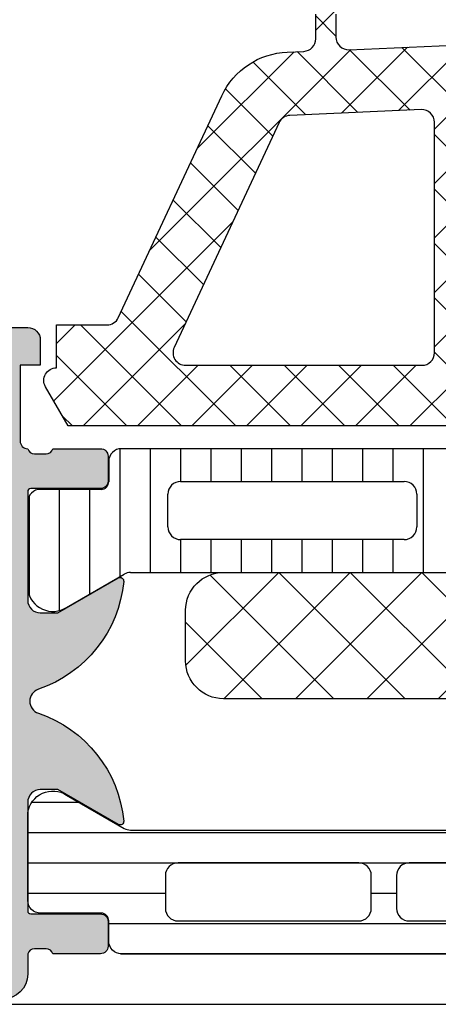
# Model space of a CAD drawing. Header units: millimetres. Extents: x 373037 to 682063, y 76092 to 274210.
# Tile 448 of 552: x 681549 to 681566, y 265046 to 265085. Entities that reach past the tile are written whole.
import ezdxf

# ---------------------------------------------------------------- set-up
doc = ezdxf.new("R2010")
doc.units = ezdxf.units.MM
doc.header["$LTSCALE"] = 100
doc.layers.add('PUDORYS', color=253, linetype='CONTINUOUS')

msp = doc.modelspace()

# ---------------------------------------------------------------- hatches: boundary and pattern name
at = {"layer": 'PUDORYS', "true_color": 0x939598}
h = msp.add_hatch(dxfattribs=at)
h.set_pattern_fill('ANSI37', color=252, scale=0.48, angle=180, style=0)
h.set_pattern_definition([(225, (681579.456319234, 265072.6543378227), (1.077630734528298, -1.077630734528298), []), (315, (681579.456319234, 265072.6543378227), (1.077630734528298, 1.077630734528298), [])])
edge = h.paths.add_edge_path(flags=16)
edge.add_line((681582.857596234, 265071.9900438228), (681582.757852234, 265070.5971898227))
edge.add_arc((681583.3563191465, 265070.5543323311), 0.5999995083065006, 175.9039194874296, 270.0000083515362)
edge.add_arc((681583.3563193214, 265070.5543323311), 0.5999995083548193, 269.9999916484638, 364.0960805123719)
edge.add_line((681583.954786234, 265070.5971898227), (681583.855042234, 265071.9900438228))
edge.add_arc((681583.356319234, 265071.9543293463), 0.5000001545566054, 4.096064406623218, 175.903935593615)
edge = h.paths.add_edge_path(flags=16)
edge.add_arc((681584.9563158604, 265075.1543374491), 0.4999996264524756, 179.9999571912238, 270.0000428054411)
edge.add_line((681584.956316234, 265074.6543378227), (681588.5500012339, 265074.6543378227))
edge.add_arc((681588.5500012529, 265075.1543381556), 0.5000003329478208, 269.9999978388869, 383.2180266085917)
edge.add_line((681589.009507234, 265075.3514538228), (681586.293629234, 265081.6825558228))
edge.add_arc((681585.8341238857, 265081.4854399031), 0.4999998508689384, 23.21808179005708, 92.50011063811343)
edge.add_line((681585.812313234, 265081.9849638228), (681584.934506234, 265081.9466378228))
edge.add_arc((681584.9563157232, 265081.4471142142), 0.4999994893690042, 92.49997911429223, 180.0000448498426)
edge.add_line((681584.456316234, 265081.4471138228), (681584.456316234, 265075.1543378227))
edge = h.paths.add_edge_path(flags=16)
edge.add_line((681559.402397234, 265080.5624998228), (681555.253727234, 265071.6656468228))
edge.add_arc((681555.706880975, 265071.4543376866), 0.4999998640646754, 154.9999920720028, 270.0000296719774)
edge.add_line((681555.706881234, 265070.9543378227), (681565.0563162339, 265070.9543378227))
edge.add_arc((681565.0563166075, 265071.4543374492), 0.4999996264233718, 269.9999571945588, 360.0000428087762)
edge.add_line((681565.5563162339, 265071.4543378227), (681565.5563162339, 265080.5782608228))
edge.add_arc((681565.056316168, 265080.5782606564), 0.5000000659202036, 1.906316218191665e-05, 92.50002724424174)
edge.add_line((681565.034506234, 265081.0777848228), (681559.8337422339, 265080.8507148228))
edge.add_arc((681559.8555519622, 265080.3511894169), 0.5000012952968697, 92.49999747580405, 154.9999080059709)
edge = h.paths.add_edge_path(flags=16)
edge.add_arc((681568.2563158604, 265071.4543374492), 0.4999996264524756, 179.9999571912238, 270.0000428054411)
edge.add_line((681568.256316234, 265070.9543378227), (681575.4563162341, 265070.9543378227))
edge.add_arc((681575.4563166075, 265071.4543374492), 0.4999996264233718, 269.9999571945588, 360.0000428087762)
edge.add_line((681575.956316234, 265071.4543378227), (681575.956316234, 265072.6543378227))
edge.add_arc((681577.9563147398, 265072.6543393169), 1.999998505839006, 89.99995719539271, 180.0000428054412, ccw=False)
edge.add_line((681577.956316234, 265074.6543378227), (681581.7563162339, 265074.6543378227))
edge.add_arc((681581.7563166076, 265075.1543374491), 0.4999996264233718, 269.9999571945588, 360.0000428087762)
edge.add_line((681582.256316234, 265075.1543378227), (681582.256316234, 265081.3073988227))
edge.add_arc((681581.756316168, 265081.3073986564), 0.5000000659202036, 1.906316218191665e-05, 92.50002724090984)
edge.add_line((681581.7345062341, 265081.8069228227), (681576.2345062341, 265081.5667878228))
edge.add_arc((681576.2563157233, 265081.0672642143), 0.4999994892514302, 92.49997911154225, 180.0000448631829)
edge.add_line((681575.756316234, 265081.0672638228), (681575.756316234, 265075.7543378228))
edge.add_arc((681574.656316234, 265075.7543378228), 1.100000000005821, 180.0000000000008, 360, ccw=False)
edge.add_line((681573.5563162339, 265075.7543378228), (681573.5563162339, 265080.9275488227))
edge.add_arc((681573.056316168, 265080.9275486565), 0.5000000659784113, 1.904982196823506e-05, 92.50002723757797)
edge.add_line((681573.034506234, 265081.4270728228), (681568.2345062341, 265081.2174998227))
edge.add_arc((681568.2563157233, 265080.7179762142), 0.4999994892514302, 92.49997911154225, 180.0000448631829)
edge.add_line((681567.756316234, 265080.7179758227), (681567.756316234, 265071.4543378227))
edge = h.paths.add_edge_path()
edge.add_line((681553.043263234, 265072.8407948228), (681557.141112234, 265081.6286608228))
edge.add_ellipse((681559.8600376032, 265080.3608033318), major_axis=(-3.00000296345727, 0), ratio=1, start_angle=272.5000588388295, end_angle=334.9999693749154, ccw=False)
edge.add_line((681559.729176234, 265083.3579508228), (681560.378126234, 265083.3862848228))
edge.add_ellipse((681560.3563167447, 265083.8858084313), major_axis=(-0.4999994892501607, 0), ratio=1, start_angle=92.49997910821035, end_angle=180.0000448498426)
edge.add_line((681560.856316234, 265083.8858088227), (681560.856316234, 265084.8543378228))
edge.add_ellipse((681560.9563161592, 265084.8543378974), major_axis=(-0.09999992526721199, 0), ratio=1, start_angle=-90.00004282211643, end_angle=4.275541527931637e-05, ccw=False)
edge.add_line((681560.956316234, 265084.9543378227), (681561.5563162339, 265084.9543378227))
edge.add_ellipse((681561.5563163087, 265084.8543378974), major_axis=(-0.09999992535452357, 0), ratio=1, start_angle=179.9999572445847, end_angle=270.0000428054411, ccw=False)
edge.add_line((681561.656316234, 265084.8543378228), (681561.656316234, 265083.9512998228))
edge.add_ellipse((681562.1563162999, 265083.9512999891), major_axis=(-0.5000000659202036, 0), ratio=1, start_angle=1.90631622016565e-05, end_angle=92.50002724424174)
edge.add_line((681562.178126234, 265083.4517758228), (681571.0784202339, 265083.8456138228))
edge.add_ellipse((681571.0563161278, 265084.3451250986), major_axis=(-0.5000001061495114, 0), ratio=1, start_angle=92.53376922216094, end_angle=180.0000829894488)
edge.add_line((681571.5563162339, 265084.3451258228), (681571.5563162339, 265084.9543378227))
edge.add_ellipse((681571.6563161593, 265084.9543378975), major_axis=(-0.09999992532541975, 0), ratio=1, start_angle=-90.00004277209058, end_angle=4.28221164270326e-05, ccw=False)
edge.add_line((681571.656316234, 265085.0543378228), (681572.256316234, 265085.0543378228))
edge.add_ellipse((681572.2563163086, 265084.9543378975), major_axis=(-0.09999992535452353, 0), ratio=1, start_angle=179.9999571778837, end_angle=270.0000427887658, ccw=False)
edge.add_line((681572.356316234, 265084.9543378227), (681572.356316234, 265084.4247758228))
edge.add_ellipse((681572.8563167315, 265084.4247755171), major_axis=(-0.5000004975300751, 0), ratio=1, start_angle=-3.50313650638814e-05, end_angle=92.53369799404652)
edge.add_line((681572.878420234, 265083.9252638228), (681584.418645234, 265084.4359198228))
edge.add_ellipse((681584.3968357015, 265084.9354444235), major_axis=(-0.5000004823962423, 0), ratio=1, start_angle=92.49997908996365, end_angle=183.2170573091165)
edge.add_line((681584.896048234, 265084.9635038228), (681584.6074852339, 265090.0972468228))
edge.add_ellipse((681584.197067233, 265089.9816913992), major_axis=(-0.4263754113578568, 0), ratio=1, start_angle=195.7248544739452, end_angle=339.2410276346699)
edge.add_line((681583.798372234, 265090.1328148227), (681583.799612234, 265089.9002118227))
edge.add_line((681583.799612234, 265089.9002118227), (681584.097750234, 265088.0176328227))
edge.add_line((681584.097750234, 265088.0176328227), (681583.697324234, 265085.1683478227))
edge.add_ellipse((681583.4002436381, 265085.2100984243), major_axis=(-0.2999999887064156, 0), ratio=1, start_angle=55.40225360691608, end_angle=172.0002559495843, ccw=False)
edge.add_ellipse((681584.9333570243, 265087.4326695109), major_axis=(-3.000047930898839, 0), ratio=1, start_angle=-18.008424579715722, end_angle=55.402358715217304, ccw=False)
edge.add_line((681582.080278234, 265088.3601548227), (681582.713854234, 265090.6150458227))
edge.add_ellipse((681583.4890667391, 265090.4541162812), major_axis=(-0.7917403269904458, 0), ratio=1, start_angle=276.7983462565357, end_angle=348.27231021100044, ccw=False)
edge.add_line((681583.395344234, 265091.2402898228), (681584.453554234, 265091.2415108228))
edge.add_ellipse((681584.3244299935, 265090.0624245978), major_axis=(-1.186135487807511, 0), ratio=1, start_angle=198.6555764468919, end_angle=263.7503218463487, ccw=False)
edge.add_line((681585.448244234, 265090.4418438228), (681586.542577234, 265087.2005038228))
edge.add_line((681586.542577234, 265087.2005038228), (681589.4323552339, 265079.1507088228))
edge.add_line((681589.4323552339, 265079.1507088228), (681593.765164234, 265069.2528318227))
edge.add_ellipse((681593.3061552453, 265069.0545617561), major_axis=(-0.5000002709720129, 0), ratio=1, start_angle=90.0665763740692, end_angle=203.3620494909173, ccw=False)
edge.add_line((681593.306736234, 265068.5545618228), (681592.760035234, 265068.5539268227))
edge.add_ellipse((681592.7594549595, 265069.0539269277), major_axis=(-0.5000004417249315, 0), ratio=1, start_angle=23.9208245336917, end_angle=90.06649451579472, ccw=False)
edge.add_line((681592.3024012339, 265068.8511898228), (681590.9006452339, 265072.0551928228))
edge.add_ellipse((681589.9845041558, 265071.6543384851), major_axis=(-0.9999993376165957, 0), ratio=1, start_angle=203.631614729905, end_angle=270.0000528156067)
edge.add_line((681589.984503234, 265072.6543378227), (681584.756561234, 265072.6543378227))
edge.add_line((681584.756561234, 265072.6543378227), (681584.7565522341, 265070.8548588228))
edge.add_line((681584.7565522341, 265070.8548588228), (681585.2713532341, 265070.7169168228))
edge.add_ellipse((681585.1565879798, 265070.4397628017), major_axis=(-0.2999756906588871, 0), ratio=1, start_angle=157.4964332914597, end_angle=247.5062997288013, ccw=False)
edge.add_line((681585.433722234, 265070.3249498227), (681584.5845552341, 265069.0548228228))
edge.add_ellipse((681583.7186910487, 265069.5545435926), major_axis=(-0.9997207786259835, 0), ratio=1, start_angle=89.99238815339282, end_angle=150.0092393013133, ccw=False)
edge.add_line((681583.7185582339, 265068.5548228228), (681582.9941972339, 265068.5548538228))
edge.add_ellipse((681582.9944052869, 265069.5545916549), major_axis=(-0.9997378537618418, 0), ratio=1, start_angle=29.991324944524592, end_angle=89.98807632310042, ccw=False)
edge.add_line((681582.128531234, 265069.0548538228), (681581.279364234, 265070.3249498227))
edge.add_ellipse((681581.5565117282, 265070.4397617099), major_axis=(-0.2999875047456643, 0), ratio=1, start_angle=-67.50139618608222, end_angle=22.50240618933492, ccw=False)
edge.add_line((681581.441718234, 265070.7169168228), (681581.956534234, 265070.8548888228))
edge.add_line((681581.956534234, 265070.8548888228), (681581.9565422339, 265072.6543378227))
edge.add_line((681581.9565422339, 265072.6543378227), (681578.7563152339, 265072.6543378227))
edge.add_ellipse((681578.7563150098, 265072.3543380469), major_axis=(-0.2999997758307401, 0), ratio=1, start_angle=-90.00004281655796, end_angle=4.279988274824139e-05)
edge.add_line((681578.456315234, 265072.3543378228), (681578.456315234, 265069.0543418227))
edge.add_ellipse((681577.9563156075, 265069.0543414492), major_axis=(-0.4999996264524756, 0), ratio=1, start_angle=89.99995719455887, end_angle=180.0000428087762, ccw=False)
edge.add_line((681577.956315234, 265068.5543418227), (681551.058693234, 265068.5543418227))
edge.add_line((681551.058693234, 265068.5543418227), (681550.163575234, 265070.1047338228))
edge.add_ellipse((681550.5965877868, 265070.3547339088), major_axis=(-0.4999999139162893, 0), ratio=1, start_angle=-89.99993665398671, end_angle=30.000017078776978, ccw=False)
edge.add_line((681550.596587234, 265070.8547338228), (681550.596587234, 265072.5521048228))
edge.add_line((681550.596587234, 265072.5521048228), (681552.590109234, 265072.5521048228))
edge.add_ellipse((681552.5901095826, 265073.0521050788), major_axis=(-0.5000002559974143, 0), ratio=1, start_angle=89.99996004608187, end_angle=154.999871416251)
h = msp.add_hatch(dxfattribs=at)
h.set_pattern_fill('ANSI37', color=252, scale=0.48, angle=180, style=0)
h.set_pattern_definition([(225, (681579.456319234, 265072.6543376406), (1.077630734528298, -1.077630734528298), []), (315, (681579.456319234, 265072.6543376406), (1.077630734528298, 1.077630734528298), [])])
edge = h.paths.add_edge_path(flags=16)
edge.add_line((681582.857596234, 265071.9900436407), (681582.757852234, 265070.5971896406))
edge.add_arc((681583.3563191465, 265070.554332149), 0.5999995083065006, 175.9039194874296, 270.0000083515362)
edge.add_arc((681583.3563193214, 265070.554332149), 0.5999995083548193, 269.9999916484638, 364.0960805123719)
edge.add_line((681583.954786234, 265070.5971896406), (681583.855042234, 265071.9900436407))
edge.add_arc((681583.356319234, 265071.9543291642), 0.5000001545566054, 4.096064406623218, 175.903935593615)
edge = h.paths.add_edge_path(flags=16)
edge.add_arc((681584.9563158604, 265075.154337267), 0.4999996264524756, 179.9999571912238, 270.0000428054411)
edge.add_line((681584.956316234, 265074.6543376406), (681588.5500012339, 265074.6543376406))
edge.add_arc((681588.5500012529, 265075.1543379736), 0.5000003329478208, 269.9999978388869, 383.2180266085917)
edge.add_line((681589.009507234, 265075.3514536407), (681586.293629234, 265081.6825556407))
edge.add_arc((681585.8341238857, 265081.485439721), 0.4999998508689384, 23.21808179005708, 92.50011063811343)
edge.add_line((681585.812313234, 265081.9849636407), (681584.934506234, 265081.9466376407))
edge.add_arc((681584.9563157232, 265081.4471140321), 0.4999994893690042, 92.49997911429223, 180.0000448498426)
edge.add_line((681584.456316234, 265081.4471136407), (681584.456316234, 265075.1543376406))
edge = h.paths.add_edge_path(flags=16)
edge.add_line((681559.402397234, 265080.5624996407), (681555.253727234, 265071.6656466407))
edge.add_arc((681555.706880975, 265071.4543375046), 0.4999998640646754, 154.9999920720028, 270.0000296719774)
edge.add_line((681555.706881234, 265070.9543376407), (681565.0563162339, 265070.9543376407))
edge.add_arc((681565.0563166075, 265071.4543372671), 0.4999996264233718, 269.9999571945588, 360.0000428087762)
edge.add_line((681565.5563162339, 265071.4543376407), (681565.5563162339, 265080.5782606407))
edge.add_arc((681565.056316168, 265080.5782604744), 0.5000000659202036, 1.906316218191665e-05, 92.50002724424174)
edge.add_line((681565.034506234, 265081.0777846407), (681559.8337422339, 265080.8507146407))
edge.add_arc((681559.8555519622, 265080.3511892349), 0.5000012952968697, 92.49999747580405, 154.9999080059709)
edge = h.paths.add_edge_path(flags=16)
edge.add_arc((681568.2563158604, 265071.4543372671), 0.4999996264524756, 179.9999571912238, 270.0000428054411)
edge.add_line((681568.256316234, 265070.9543376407), (681575.4563162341, 265070.9543376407))
edge.add_arc((681575.4563166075, 265071.4543372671), 0.4999996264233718, 269.9999571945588, 360.0000428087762)
edge.add_line((681575.956316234, 265071.4543376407), (681575.956316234, 265072.6543376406))
edge.add_arc((681577.9563147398, 265072.6543391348), 1.999998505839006, 89.99995719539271, 180.0000428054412, ccw=False)
edge.add_line((681577.956316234, 265074.6543376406), (681581.7563162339, 265074.6543376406))
edge.add_arc((681581.7563166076, 265075.154337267), 0.4999996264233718, 269.9999571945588, 360.0000428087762)
edge.add_line((681582.256316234, 265075.1543376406), (681582.256316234, 265081.3073986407))
edge.add_arc((681581.756316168, 265081.3073984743), 0.5000000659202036, 1.906316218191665e-05, 92.50002724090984)
edge.add_line((681581.7345062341, 265081.8069226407), (681576.2345062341, 265081.5667876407))
edge.add_arc((681576.2563157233, 265081.0672640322), 0.4999994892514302, 92.49997911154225, 180.0000448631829)
edge.add_line((681575.756316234, 265081.0672636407), (681575.756316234, 265075.7543376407))
edge.add_arc((681574.656316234, 265075.7543376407), 1.100000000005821, 180.0000000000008, 360, ccw=False)
edge.add_line((681573.5563162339, 265075.7543376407), (681573.5563162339, 265080.9275486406))
edge.add_arc((681573.056316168, 265080.9275484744), 0.5000000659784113, 1.904982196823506e-05, 92.50002723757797)
edge.add_line((681573.034506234, 265081.4270726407), (681568.2345062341, 265081.2174996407))
edge.add_arc((681568.2563157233, 265080.7179760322), 0.4999994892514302, 92.49997911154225, 180.0000448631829)
edge.add_line((681567.756316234, 265080.7179756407), (681567.756316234, 265071.4543376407))
edge = h.paths.add_edge_path()
edge.add_line((681553.043263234, 265072.8407946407), (681557.141112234, 265081.6286606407))
edge.add_ellipse((681559.8600376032, 265080.3608031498), major_axis=(-3.00000296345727, 0), ratio=1, start_angle=272.5000588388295, end_angle=334.9999693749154, ccw=False)
edge.add_line((681559.729176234, 265083.3579506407), (681560.378126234, 265083.3862846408))
edge.add_ellipse((681560.3563167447, 265083.8858082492), major_axis=(-0.4999994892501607, 0), ratio=1, start_angle=92.49997910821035, end_angle=180.0000448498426)
edge.add_line((681560.856316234, 265083.8858086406), (681560.856316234, 265084.8543376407))
edge.add_ellipse((681560.9563161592, 265084.8543377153), major_axis=(-0.09999992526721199, 0), ratio=1, start_angle=-90.00004282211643, end_angle=4.275541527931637e-05, ccw=False)
edge.add_line((681560.956316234, 265084.9543376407), (681561.5563162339, 265084.9543376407))
edge.add_ellipse((681561.5563163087, 265084.8543377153), major_axis=(-0.09999992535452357, 0), ratio=1, start_angle=179.9999572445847, end_angle=270.0000428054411, ccw=False)
edge.add_line((681561.656316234, 265084.8543376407), (681561.656316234, 265083.9512996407))
edge.add_ellipse((681562.1563162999, 265083.9512998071), major_axis=(-0.5000000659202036, 0), ratio=1, start_angle=1.90631622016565e-05, end_angle=92.50002724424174)
edge.add_line((681562.178126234, 265083.4517756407), (681571.0784202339, 265083.8456136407))
edge.add_ellipse((681571.0563161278, 265084.3451249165), major_axis=(-0.5000001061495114, 0), ratio=1, start_angle=92.53376922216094, end_angle=180.0000829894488)
edge.add_line((681571.5563162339, 265084.3451256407), (681571.5563162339, 265084.9543376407))
edge.add_ellipse((681571.6563161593, 265084.9543377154), major_axis=(-0.09999992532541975, 0), ratio=1, start_angle=-90.00004277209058, end_angle=4.28221164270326e-05, ccw=False)
edge.add_line((681571.656316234, 265085.0543376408), (681572.256316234, 265085.0543376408))
edge.add_ellipse((681572.2563163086, 265084.9543377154), major_axis=(-0.09999992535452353, 0), ratio=1, start_angle=179.9999571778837, end_angle=270.0000427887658, ccw=False)
edge.add_line((681572.356316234, 265084.9543376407), (681572.356316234, 265084.4247756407))
edge.add_ellipse((681572.8563167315, 265084.424775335), major_axis=(-0.5000004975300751, 0), ratio=1, start_angle=-3.50313650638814e-05, end_angle=92.53369799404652)
edge.add_line((681572.878420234, 265083.9252636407), (681584.418645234, 265084.4359196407))
edge.add_ellipse((681584.3968357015, 265084.9354442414), major_axis=(-0.5000004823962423, 0), ratio=1, start_angle=92.49997908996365, end_angle=183.2170573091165)
edge.add_line((681584.896048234, 265084.9635036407), (681584.6074852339, 265090.0972466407))
edge.add_ellipse((681584.197067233, 265089.9816912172), major_axis=(-0.4263754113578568, 0), ratio=1, start_angle=195.7248544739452, end_angle=339.2410276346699)
edge.add_line((681583.798372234, 265090.1328146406), (681583.799612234, 265089.9002116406))
edge.add_line((681583.799612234, 265089.9002116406), (681584.097750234, 265088.0176326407))
edge.add_line((681584.097750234, 265088.0176326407), (681583.697324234, 265085.1683476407))
edge.add_ellipse((681583.4002436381, 265085.2100982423), major_axis=(-0.2999999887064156, 0), ratio=1, start_angle=55.40225360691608, end_angle=172.0002559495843, ccw=False)
edge.add_ellipse((681584.9333570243, 265087.4326693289), major_axis=(-3.000047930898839, 0), ratio=1, start_angle=-18.008424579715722, end_angle=55.402358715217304, ccw=False)
edge.add_line((681582.080278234, 265088.3601546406), (681582.713854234, 265090.6150456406))
edge.add_ellipse((681583.4890667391, 265090.4541160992), major_axis=(-0.7917403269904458, 0), ratio=1, start_angle=276.7983462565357, end_angle=348.27231021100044, ccw=False)
edge.add_line((681583.395344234, 265091.2402896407), (681584.453554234, 265091.2415106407))
edge.add_ellipse((681584.3244299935, 265090.0624244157), major_axis=(-1.186135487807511, 0), ratio=1, start_angle=198.6555764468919, end_angle=263.7503218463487, ccw=False)
edge.add_line((681585.448244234, 265090.4418436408), (681586.542577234, 265087.2005036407))
edge.add_line((681586.542577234, 265087.2005036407), (681589.4323552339, 265079.1507086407))
edge.add_line((681589.4323552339, 265079.1507086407), (681593.765164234, 265069.2528316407))
edge.add_ellipse((681593.3061552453, 265069.054561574), major_axis=(-0.5000002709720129, 0), ratio=1, start_angle=90.0665763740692, end_angle=203.3620494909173, ccw=False)
edge.add_line((681593.306736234, 265068.5545616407), (681592.760035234, 265068.5539266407))
edge.add_ellipse((681592.7594549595, 265069.0539267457), major_axis=(-0.5000004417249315, 0), ratio=1, start_angle=23.9208245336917, end_angle=90.06649451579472, ccw=False)
edge.add_line((681592.3024012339, 265068.8511896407), (681590.9006452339, 265072.0551926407))
edge.add_ellipse((681589.9845041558, 265071.654338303), major_axis=(-0.9999993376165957, 0), ratio=1, start_angle=203.631614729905, end_angle=270.0000528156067)
edge.add_line((681589.984503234, 265072.6543376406), (681584.756561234, 265072.6543376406))
edge.add_line((681584.756561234, 265072.6543376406), (681584.7565522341, 265070.8548586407))
edge.add_line((681584.7565522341, 265070.8548586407), (681585.2713532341, 265070.7169166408))
edge.add_ellipse((681585.1565879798, 265070.4397626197), major_axis=(-0.2999756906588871, 0), ratio=1, start_angle=157.4964332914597, end_angle=247.5062997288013, ccw=False)
edge.add_line((681585.433722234, 265070.3249496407), (681584.5845552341, 265069.0548226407))
edge.add_ellipse((681583.7186910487, 265069.5545434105), major_axis=(-0.9997207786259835, 0), ratio=1, start_angle=89.99238815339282, end_angle=150.0092393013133, ccw=False)
edge.add_line((681583.7185582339, 265068.5548226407), (681582.9941972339, 265068.5548536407))
edge.add_ellipse((681582.9944052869, 265069.5545914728), major_axis=(-0.9997378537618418, 0), ratio=1, start_angle=29.991324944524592, end_angle=89.98807632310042, ccw=False)
edge.add_line((681582.128531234, 265069.0548536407), (681581.279364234, 265070.3249496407))
edge.add_ellipse((681581.5565117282, 265070.4397615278), major_axis=(-0.2999875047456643, 0), ratio=1, start_angle=-67.50139618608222, end_angle=22.50240618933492, ccw=False)
edge.add_line((681581.441718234, 265070.7169166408), (681581.956534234, 265070.8548886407))
edge.add_line((681581.956534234, 265070.8548886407), (681581.9565422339, 265072.6543376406))
edge.add_line((681581.9565422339, 265072.6543376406), (681578.7563152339, 265072.6543376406))
edge.add_ellipse((681578.7563150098, 265072.3543378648), major_axis=(-0.2999997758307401, 0), ratio=1, start_angle=-90.00004281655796, end_angle=4.279988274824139e-05)
edge.add_line((681578.456315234, 265072.3543376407), (681578.456315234, 265069.0543416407))
edge.add_ellipse((681577.9563156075, 265069.0543412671), major_axis=(-0.4999996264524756, 0), ratio=1, start_angle=89.99995719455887, end_angle=180.0000428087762, ccw=False)
edge.add_line((681577.956315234, 265068.5543416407), (681551.058693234, 265068.5543416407))
edge.add_line((681551.058693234, 265068.5543416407), (681550.163575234, 265070.1047336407))
edge.add_ellipse((681550.5965877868, 265070.3547337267), major_axis=(-0.4999999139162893, 0), ratio=1, start_angle=-89.99993665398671, end_angle=30.000017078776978, ccw=False)
edge.add_line((681550.596587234, 265070.8547336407), (681550.596587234, 265072.5521046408))
edge.add_line((681550.596587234, 265072.5521046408), (681552.590109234, 265072.5521046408))
edge.add_ellipse((681552.5901095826, 265073.0521048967), major_axis=(-0.5000002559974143, 0), ratio=1, start_angle=89.99996004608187, end_angle=154.999871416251)
h = msp.add_hatch(color=252, dxfattribs=at)
edge = h.paths.add_edge_path()
edge.add_arc((681549.5763265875, 265049.3544685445), 0.1199999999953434, 180.0000000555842, 270.000000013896)
edge.add_line((681549.5763265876, 265049.2344685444), (681552.3363245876, 265049.2344685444))
edge.add_arc((681552.3363245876, 265048.9344685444), 0.2999999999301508, 0, 90.00000000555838, ccw=False)
edge.add_line((681552.6363245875, 265048.9344685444), (681552.6363245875, 265047.9544942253))
edge.add_arc((681552.3363245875, 265047.9544942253), 0.3000000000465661, 270.0000000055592, 360, ccw=False)
edge.add_line((681552.3363245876, 265047.6544942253), (681550.4563135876, 265047.6544942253))
edge.add_arc((681550.1887702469, 265047.5756271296), 0.2789255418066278, 16.42459455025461, 91.16287006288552)
edge.add_line((681550.1831095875, 265047.8544952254), (681549.7295155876, 265047.8544952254))
edge.add_arc((681549.7238471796, 265047.5756577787), 0.2788950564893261, 88.83541063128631, 163.5801235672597)
edge.add_line((681549.4563265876, 265047.6544942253), (681549.4563265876, 265046.8543195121))
edge.add_arc((681548.4563265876, 265046.8543195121), 1, 270.0000000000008, 360, ccw=False)
edge.add_line((681548.4563265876, 265045.8543195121), (681544.9563192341, 265045.8543195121))
edge.add_arc((681544.9563390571, 265046.8543393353), 1.000019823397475, 180.0011357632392, 269.9988642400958, ccw=False)
edge.add_line((681543.956319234, 265046.8543195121), (681543.956319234, 265047.3543195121))
edge.add_line((681543.956319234, 265047.3543195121), (681546.456319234, 265047.3543195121))
edge.add_arc((681546.4562738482, 265048.3543648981), 1.000045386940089, 270.0026002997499, 359.9973996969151)
edge.add_line((681547.456319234, 265048.3543195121), (681547.456319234, 265049.6543378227))
edge.add_arc((681546.4562667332, 265049.6542853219), 1.000052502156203, 0.00300791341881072, 89.99699208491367)
edge.add_line((681546.456319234, 265050.6543378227), (681539.456319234, 265050.6543378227))
edge.add_arc((681538.956319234, 265050.1292160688), 0.7250881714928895, 46.40381611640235, 133.5961838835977)
edge.add_line((681538.456319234, 265050.6543378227), (681532.4222310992, 265050.6543378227))
edge.add_arc((681532.4222836, 265049.6542853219), 1.0000525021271, 90.00300791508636, 179.9969920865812)
edge.add_line((681531.4222310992, 265049.6543378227), (681531.4222310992, 265048.3543195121))
edge.add_arc((681532.422276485, 265048.3543648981), 1.000045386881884, 180.002600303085, 269.9973997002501)
edge.add_line((681532.4222310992, 265047.3543195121), (681533.956319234, 265047.3543195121))
edge.add_line((681533.956319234, 265047.3543195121), (681533.956319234, 265046.7543134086))
edge.add_line((681533.956319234, 265046.7543134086), (681532.8563131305, 265045.6543378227))
edge.add_line((681532.8563131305, 265045.6543378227), (681529.456319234, 265045.6543378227))
edge.add_line((681529.456319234, 265045.6543378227), (681529.456319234, 265072.6542386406))
edge.add_line((681529.456319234, 265072.6542386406), (681532.8563131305, 265072.6542386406))
edge.add_line((681532.8563131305, 265072.6542386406), (681533.956319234, 265071.5542630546))
edge.add_line((681533.956319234, 265071.5542630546), (681533.956319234, 265070.9542569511))
edge.add_line((681533.956319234, 265070.9542569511), (681532.4222310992, 265070.9542569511))
edge.add_arc((681532.422276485, 265069.9542115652), 1.000045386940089, 90.0026002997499, 179.9973996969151)
edge.add_line((681531.4222310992, 265069.9542569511), (681531.4222310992, 265068.6542386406))
edge.add_arc((681532.4222836, 265068.6542911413), 1.000052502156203, 180.0030079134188, 269.9969920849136)
edge.add_line((681532.4222310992, 265067.6542386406), (681538.456319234, 265067.6542386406))
edge.add_arc((681538.956319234, 265068.1793603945), 0.7250881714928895, 226.4038161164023, 313.5961838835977)
edge.add_line((681539.456319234, 265067.6542386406), (681546.456319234, 265067.6542386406))
edge.add_arc((681546.4562667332, 265068.6542911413), 1.0000525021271, 270.0030079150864, 359.9969920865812)
edge.add_line((681547.456319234, 265068.6542386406), (681547.456319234, 265069.9542569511))
edge.add_arc((681546.4562738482, 265069.9542115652), 1.000045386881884, 0.002600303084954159, 89.99739970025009)
edge.add_line((681546.456319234, 265070.9542569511), (681543.956319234, 265070.9542569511))
edge.add_line((681543.956319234, 265070.9542569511), (681543.956319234, 265071.4542569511))
edge.add_arc((681544.9563390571, 265071.4542371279), 1.000019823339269, 90.00113575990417, 179.9988642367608, ccw=False)
edge.add_line((681544.956319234, 265072.4542569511), (681549.456319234, 265072.4542569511))
edge.add_arc((681549.4563295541, 265071.9542672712), 0.4999896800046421, -0.001182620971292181, 90.00118262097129, ccw=False)
edge.add_line((681549.956319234, 265071.9542569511), (681549.956319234, 265070.9542569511))
edge.add_line((681549.956319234, 265070.9542569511), (681549.1563161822, 265070.9542569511))
edge.add_line((681549.1563161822, 265070.9542569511), (681549.1563161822, 265067.9542416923))
edge.add_arc((681549.4563238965, 265067.9542390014), 0.3000077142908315, 179.9994860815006, 270.0005139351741)
edge.add_arc((681549.7238471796, 265067.7330677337), 0.278895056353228, 196.4198764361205, 271.1645893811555)
edge.add_line((681549.7295155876, 265067.4542302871), (681550.1831095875, 265067.4542302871))
edge.add_arc((681550.188770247, 265067.7330983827), 0.2789255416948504, 268.8371299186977, 343.5754054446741)
edge.add_line((681550.4563135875, 265067.6542312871), (681552.3363245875, 265067.6542312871))
edge.add_arc((681552.3363245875, 265067.354231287), 0.3000000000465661, 0, 89.99999999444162, ccw=False)
edge.add_line((681552.6363245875, 265067.354231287), (681552.6363245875, 265066.374256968))
edge.add_arc((681552.3363245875, 265066.374256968), 0.3000000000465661, 270.0000000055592, 360, ccw=False)
edge.add_line((681552.3363245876, 265066.074256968), (681549.5763265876, 265066.074256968))
edge.add_arc((681549.5763265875, 265065.9542569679), 0.1200000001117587, 89.99999998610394, 179.9999999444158)
edge.add_line((681549.4563265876, 265065.954256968), (681549.4563265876, 265061.6542312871))
edge.add_arc((681549.9563265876, 265061.6542312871), 0.5, 180, 270)
edge.add_line((681549.9563265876, 265061.1542312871), (681550.6563265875, 265061.1542312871))
edge.add_line((681550.6563265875, 265061.1542312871), (681553.0491469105, 265062.5357267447))
edge.add_arc((681553.118206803, 265062.4161115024), 0.138119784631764, -7.702437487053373, 120.00000001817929, ccw=False)
edge.add_arc((681548.276855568, 265062.8637298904), 5.000000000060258, 288.70940074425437, 354.65077199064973, ccw=False)
edge.add_arc((681550.0410817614, 265057.6543627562), 0.4999999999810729, 108.709400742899, 251.290599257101)
edge.add_arc((681548.2768555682, 265052.4449956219), 5.000000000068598, 5.34922801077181, 71.29059925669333, ccw=False)
edge.add_arc((681553.1182068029, 265052.8926140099), 0.1381197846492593, -120.00000000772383, 7.7024375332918, ccw=False)
edge.add_line((681553.0491469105, 265052.7729987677), (681550.6563265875, 265054.1544942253))
edge.add_line((681550.6563265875, 265054.1544942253), (681549.9563265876, 265054.1544942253))
edge.add_arc((681549.9563265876, 265053.6544942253), 0.5, 90, 180)
edge.add_line((681549.4563265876, 265053.6544942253), (681549.4563265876, 265049.3544685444))
edge = h.paths.add_edge_path(flags=16)
edge.add_arc((681531.5563253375, 265064.65424627), 0.5, 90, 180)
edge.add_line((681531.0563253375, 265064.65424627), (681531.0563253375, 265052.6543378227))
edge.add_arc((681531.5563253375, 265052.6543378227), 0.5, 180, 270)
edge.add_line((681531.5563253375, 265052.1543378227), (681547.256307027, 265052.1543378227))
edge.add_arc((681547.256307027, 265052.6543378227), 0.5, 270, 360)
edge.add_line((681547.756307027, 265052.6543378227), (681547.756307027, 265064.65424627))
edge.add_arc((681547.256307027, 265064.65424627), 0.5, 0, 90)
edge.add_line((681547.256307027, 265065.15424627), (681545.756307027, 265065.15424627))
edge.add_line((681545.756307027, 265065.15424627), (681545.756307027, 265065.65424627))
edge.add_arc((681545.256307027, 265065.65424627), 0.5, 0, 90)
edge.add_line((681545.256307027, 265066.15424627), (681533.5563253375, 265066.15424627))
edge.add_arc((681533.5563253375, 265065.65424627), 0.5, 90, 180)
edge.add_line((681533.0563253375, 265065.65424627), (681533.0563253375, 265065.15424627))
edge.add_line((681533.0563253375, 265065.15424627), (681531.5563253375, 265065.15424627))
h = msp.add_hatch(dxfattribs=at)
h.set_pattern_fill('LINIE', color=252, scale=1.2, angle=90, style=0)
h.set_pattern_definition([(90, (679979.9212210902, 248347.5297934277), (-1.2, 7.347638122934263e-17), [])])
edge = h.paths.add_edge_path()
edge.add_arc((681589.0462359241, 265066.3451481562), 0.2999999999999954, 180.0020752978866, 270.002075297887, ccw=False)
edge.add_line((681588.7462359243, 265066.34513729), (681588.7462072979, 265067.1554686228))
edge.add_arc((681588.2462099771, 265067.1554531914), 0.4999973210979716, 0.001768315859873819, 90.0023822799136)
edge.add_line((681588.2461891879, 265067.6554505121), (681587.4051169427, 265067.6567710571))
edge.add_arc((681587.4051169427, 265067.856771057), 0.1999999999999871, 180.0000000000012, 270.0000000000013, ccw=False)
edge.add_line((681587.2051169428, 265067.856771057), (681587.2051169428, 265071.956771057))
edge.add_arc((681586.7051169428, 265071.9567710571), 0.5000000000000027, 0, 89.99999999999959)
edge.add_line((681586.7051169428, 265072.4567710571), (681585.8743677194, 265072.4567710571))
edge.add_arc((681585.8743677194, 265071.4567710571), 0.9999999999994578, 90.00000000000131, 164.9999999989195)
edge.add_line((681584.908441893, 265071.7155901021), (681584.7051169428, 265070.956771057))
edge.add_line((681584.7051169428, 265070.9567710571), (681585.7051169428, 265070.9567710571))
edge.add_line((681585.7051169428, 265070.9567710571), (681585.7051169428, 265068.6567710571))
edge.add_arc((681584.7009904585, 265068.6584803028), 1.004127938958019, 270.23408772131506, 359.9024699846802, ccw=False)
edge.add_line((681584.7050929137, 265067.6543607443), (681581.7052145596, 265067.6543607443))
edge.add_arc((681581.7092429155, 265068.6584800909), 1.004127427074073, 180.0975179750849, 269.77014032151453, ccw=False)
edge.add_line((681580.7051169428, 265068.6567710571), (681580.7051169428, 265070.9567710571))
edge.add_line((681580.7051169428, 265070.9567710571), (681581.7051169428, 265070.9567710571))
edge.add_line((681581.7051169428, 265070.9567710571), (681581.5017919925, 265071.7155901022))
edge.add_arc((681580.5358661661, 265071.4567710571), 1.000000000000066, 15.00000000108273, 89.99999999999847)
edge.add_line((681580.5358661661, 265072.4567710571), (681579.7051169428, 265072.4567710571))
edge.add_arc((681579.7051169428, 265071.9567710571), 0.4999999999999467, 89.99999999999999, 180)
edge.add_line((681579.2051169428, 265071.9567710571), (681579.2051169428, 265067.8567710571))
edge.add_arc((681579.0009438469, 265067.85849961), 0.2041804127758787, 271.15586894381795, 359.5149389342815, ccw=False)
edge.add_line((681579.0050626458, 265067.6543607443), (681553.1636958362, 265067.6543378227))
edge.add_arc((681553.1637112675, 265067.1543405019), 0.4999973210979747, 90.00176831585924, 180.002382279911)
edge.add_line((681552.6637139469, 265067.1543197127), (681552.6637425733, 265066.3439883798))
edge.add_arc((681552.3637425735, 265066.3439775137), 0.299999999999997, -89.9979247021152, 0.0020752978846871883, ccw=False)
edge.add_line((681552.3637534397, 265066.0439775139), (681549.9637550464, 265066.0442225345))
edge.add_arc((681549.963770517, 265065.5442265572), 0.499995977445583, 90.00177281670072, 180.0023777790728)
edge.add_line((681549.46377454, 265065.5442058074), (681549.4639011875, 265062.0676643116))
edge.add_arc((681550.4537141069, 265062.2100108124), 0.99999607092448, 188.1836833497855, 302.7290913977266)
edge.add_line((681550.9943795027, 265061.3687777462), (681553.2779885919, 265062.6873301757))
edge.add_arc((681553.5280042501, 265062.2543265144), 0.5000000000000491, 90.00213520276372, 120.00207189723, ccw=False)
edge.add_line((681553.5279856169, 265062.7543265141), (681587.8822543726, 265062.7554128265))
edge.add_arc((681587.8822719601, 265062.2554128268), 0.5000000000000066, 60.00207869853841, 90.00201539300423, ccw=False)
edge.add_line((681588.1322562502, 265062.6884345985), (681590.4159608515, 265061.3700476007))
edge.add_arc((681590.9565653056, 265062.2113198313), 0.9999960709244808, 237.2750591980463, 351.8204672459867)
edge.add_line((681591.9463885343, 265062.0690450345), (681591.9462618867, 265065.5455865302))
edge.add_arc((681591.4462659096, 265065.5455710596), 0.4999959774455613, 0.001772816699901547, 90.00237777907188)
edge.add_line((681591.4462451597, 265066.0455670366), (681589.0462467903, 265066.0451481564))
edge = h.paths.add_edge_path(flags=16)
edge.add_line((681564.8551231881, 265065.8548725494), (681564.8551231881, 265064.5548784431))
edge.add_arc((681564.3551268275, 265064.5548748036), 0.4999963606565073, -90.00041704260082, 0.00041704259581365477, ccw=False)
edge.add_line((681564.3551231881, 265064.054878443), (681555.5051292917, 265064.054878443))
edge.add_arc((681555.5051256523, 265064.5548748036), 0.4999963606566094, 179.9995829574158, 270.00041704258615, ccw=False)
edge.add_line((681555.0051292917, 265064.554878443), (681555.0051292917, 265065.8548725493))
edge.add_arc((681555.5051292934, 265065.8548891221), 0.5000000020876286, 90.00000020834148, 180.0018991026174, ccw=False)
edge.add_line((681555.5051292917, 265066.3548891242), (681564.3551231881, 265066.3548891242))
edge.add_arc((681564.3551231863, 265065.8548891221), 0.5000000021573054, -0.0018990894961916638, 89.99999978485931, ccw=False)
edge = h.paths.add_edge_path(flags=16)
edge.add_arc((681575.0551292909, 265065.8548891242), 0.4999999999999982, -2.2737367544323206e-13, 90.000000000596, ccw=False)
edge.add_line((681575.5551292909, 265065.8548891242), (681575.5551292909, 265064.554878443))
edge.add_arc((681575.0551292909, 265064.554878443), 0.4999999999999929, 269.9999999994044, 360, ccw=False)
edge.add_line((681575.0551292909, 265064.054878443), (681566.3551231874, 265064.054878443))
edge.add_arc((681566.3551231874, 265064.554878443), 0.5000000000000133, 180.0000000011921, 269.99999999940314, ccw=False)
edge.add_line((681565.8551231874, 265064.554878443), (681565.8551231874, 265065.8548891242))
edge.add_arc((681566.3551231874, 265065.8548891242), 0.5000000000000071, 90.0000000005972, 180.0000000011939, ccw=False)
edge.add_line((681566.3551231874, 265066.3548891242), (681575.0551292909, 265066.3548891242))
edge = h.paths.add_edge_path(flags=16)
edge.add_arc((681577.0551256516, 265064.5548748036), 0.4999963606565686, 179.9995829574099, 270.0004170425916, ccw=False)
edge.add_line((681576.5551292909, 265064.554878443), (681576.5551292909, 265065.8548725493))
edge.add_arc((681577.0551292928, 265065.8548891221), 0.5000000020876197, 90.00000020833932, 180.0018991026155, ccw=False)
edge.add_line((681577.0551292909, 265066.3548891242), (681585.9051384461, 265066.3548891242))
edge.add_arc((681585.9051384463, 265065.854904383), 0.4999847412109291, -6.252776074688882e-13, 90.00000000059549, ccw=False)
edge.add_line((681586.4051231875, 265065.854904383), (681586.4051231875, 265064.5548937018))
edge.add_arc((681585.9051079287, 265064.5548937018), 0.5000152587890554, 269.99999999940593, 360, ccw=False)
edge.add_line((681585.9051079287, 265064.054878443), (681577.055129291, 265064.054878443))
h = msp.add_hatch(dxfattribs=at)
h.set_pattern_fill('NETZ', color=252, scale=2, angle=45, style=0)
h.set_pattern_definition([(45, (681570.705242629, 265062.7536030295), (-1.414213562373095, 1.414213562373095), []), (135, (681570.705242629, 265062.7536030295), (-1.414213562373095, -1.414213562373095), [])])
h.paths.add_polyline_path([(681584.205242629, 265057.7536030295, 0.4142135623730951), (681585.705242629, 265059.2536030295), (681585.705242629, 265061.2536030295, 0.4142135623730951), (681584.205242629, 265062.7536030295), (681557.205242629, 265062.7536030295, 0.4142135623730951), (681555.705242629, 265061.2536030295), (681555.705242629, 265059.2536030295, 0.4142135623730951), (681557.205242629, 265057.7536030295)])
h = msp.add_hatch(dxfattribs=at)
h.set_pattern_fill('_USER', color=252, scale=1.2, angle=180, style=0, pattern_type=0)
h.set_pattern_definition([(180, (681586.956319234, 265047.6543378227), (-1.469551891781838e-16, -1.2), [])])
edge = h.paths.add_edge_path()
edge.add_line((681583.1322093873, 265052.6213496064), (681585.415866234, 265053.9398193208))
edge.add_arc((681585.9565011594, 265053.0985666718), 0.9999960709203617, 8.181608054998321, 122.72701610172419, ccw=False)
edge.add_line((681586.946319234, 265053.2408773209), (681586.946319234, 265049.7643358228))
edge.add_arc((681586.4463232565, 265049.7643331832), 0.4999959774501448, -90.00030247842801, 0.00030247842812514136, ccw=False)
edge.add_line((681586.4463206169, 265049.2643372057), (681584.046322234, 265049.2646691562))
edge.add_arc((681584.046322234, 265048.9646691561), 0.3000000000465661, 90.00000000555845, 180)
edge.add_line((681583.7463222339, 265048.9646691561), (681583.7463222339, 265048.1543378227))
edge.add_arc((681583.2463249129, 265048.1543351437), 0.4999973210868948, -90.00030698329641, 0.00030698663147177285, ccw=False)
edge.add_line((681583.2463222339, 265047.6543378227), (681553.1638479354, 265047.6543378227))
edge.add_arc((681553.1638452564, 265048.1543351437), 0.4999973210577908, 179.9996930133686, 270.0003069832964, ccw=False)
edge.add_line((681552.6638479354, 265048.1543378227), (681552.6638479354, 265048.9646691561))
edge.add_arc((681552.3638479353, 265048.9646691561), 0.3000000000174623, 0, 89.99999999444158)
edge.add_line((681552.3638479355, 265049.2646691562), (681549.9638495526, 265049.2643372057))
edge.add_arc((681549.9638469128, 265049.7643331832), 0.4999959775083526, 179.999697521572, 270.00030248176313, ccw=False)
edge.add_line((681549.4638509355, 265049.7643358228), (681549.4638509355, 265053.2408773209))
edge.add_arc((681550.4536690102, 265053.0985666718), 0.9999960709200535, 57.27298389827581, 171.818391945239, ccw=False)
edge.add_line((681550.9943039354, 265053.9398193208), (681553.2779607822, 265052.6213496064))
edge.add_arc((681553.5279607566, 265053.0543623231), 0.4999999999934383, 240.0000033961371, 269.9999400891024)
edge.add_line((681553.5279602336, 265052.5543623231), (681582.8822099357, 265052.5543623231))
edge.add_arc((681582.8822094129, 265053.0543623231), 0.5000000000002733, 270.0000599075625, 299.9999966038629)
edge = h.paths.add_edge_path(flags=16)
edge.add_line((681562.5554922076, 265051.2543515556), (681555.4054677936, 265051.2543362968))
edge.add_arc((681555.4055113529, 265050.7542927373), 0.5000435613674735, 90.00499110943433, 179.9950088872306)
edge.add_line((681554.9054677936, 265050.7543362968), (681554.9054677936, 265049.454327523))
edge.add_arc((681555.4054801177, 265049.4543551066), 0.5000123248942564, 180.0031607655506, 269.998587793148)
edge.add_line((681555.4054677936, 265048.9543427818), (681562.5554922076, 265048.9543427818))
edge.add_arc((681562.5554486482, 265049.4543863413), 0.5000435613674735, 270.0049911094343, 359.9950088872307)
edge.add_line((681563.0554922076, 265049.4543427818), (681563.0554922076, 265050.7543515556))
edge.add_arc((681562.5554486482, 265050.7543079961), 0.5000435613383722, 0.004991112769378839, 89.99500889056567)
edge = h.paths.add_edge_path(flags=16)
edge.add_line((681580.9054917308, 265051.2543515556), (681573.7554658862, 265051.2543515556))
edge.add_arc((681573.7555094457, 265050.7543079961), 0.5000435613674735, 90.00499110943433, 179.9950088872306)
edge.add_line((681573.2554658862, 265050.7543515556), (681573.2554658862, 265049.4543427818))
edge.add_arc((681573.7555094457, 265049.4543863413), 0.5000435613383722, 180.0049911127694, 269.9950088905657)
edge.add_line((681573.7554658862, 265048.9543427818), (681580.9054917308, 265048.9543427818))
edge.add_arc((681580.9054481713, 265049.4543863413), 0.5000435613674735, 270.0049911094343, 359.9950088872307)
edge.add_line((681581.4054917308, 265049.4543427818), (681581.4054917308, 265050.7543515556))
edge.add_arc((681580.9054481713, 265050.7543079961), 0.5000435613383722, 0.004991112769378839, 89.99500889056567)
edge = h.paths.add_edge_path(flags=16)
edge.add_line((681571.7554658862, 265051.2543515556), (681564.5554922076, 265051.2543515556))
edge.add_arc((681564.5554414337, 265050.7544023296), 0.4999492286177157, 89.99418114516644, 180.0058188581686)
edge.add_line((681564.0554922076, 265050.7543515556), (681564.0554922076, 265049.4543427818))
edge.add_arc((681564.5554414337, 265049.4542920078), 0.4999492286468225, 179.9941811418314, 270.0058188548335)
edge.add_line((681564.5554922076, 265048.9543427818), (681571.7554658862, 265048.9543427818))
edge.add_arc((681571.7555166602, 265049.4542920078), 0.4999492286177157, 269.9941811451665, 360.0058188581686)
edge.add_line((681572.2554658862, 265049.4543427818), (681572.2554658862, 265050.7543515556))
edge.add_arc((681571.7555166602, 265050.7544023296), 0.4999492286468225, 359.9941811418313, 450.0058188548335)

# ---------------------------------------------------------------- linework, layer by layer
at = {"layer": 'PUDORYS', "color": 252, "true_color": 0x939598}
for p, q in [((681579.0050626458, 265067.6543607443), (681553.1636958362, 265067.6543378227)), ((681552.6637139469, 265067.1543197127), (681552.6637425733, 265066.3439883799)), ((681555.5051292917, 265066.3548891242), (681564.3551231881, 265066.3548891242)), ((681552.3637534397, 265066.0439775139), (681549.9637550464, 265066.0442225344)), ((681549.46377454, 265065.5442058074), (681549.4639011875, 265062.0676643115)), ((681555.0051292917, 265064.554878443), (681555.0051292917, 265065.8548725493)), ((681564.8551231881, 265065.8548725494), (681564.8551231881, 265064.554878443)), ((681564.3551231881, 265064.054878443), (681555.5051292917, 265064.054878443)), ((681550.9943795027, 265061.3687777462), (681553.2779885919, 265062.6873301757)), ((681553.5279856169, 265062.7543265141), (681587.8822543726, 265062.7554128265))]:
    msp.add_line(p, q, dxfattribs=at)
at = {"layer": 'PUDORYS', "color": 252, "ltscale": 15, "true_color": 0x939598}
msp.add_lwpolyline([(681519.456374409, 265045.6543377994), (681604.456346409, 265045.6543377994), (681604.456346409, 265117.6543096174), (681519.456374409, 265117.6543096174)], close=True, dxfattribs=at)
at = {"layer": 'PUDORYS', "color": 252, "true_color": 0x939598, "extrusion": (0, 0, -1)}
for points in [[(-681577.956315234, 265068.5543418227), (-681551.058693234, 265068.5543418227), (-681550.163575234, 265070.1047338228), (-681550.163575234, 265070.1047338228, 0.57735), (-681550.596587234, 265070.8547338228), (-681550.596587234, 265072.5521048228), (-681552.590109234, 265072.5521048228), (-681552.590109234, 265072.5521048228, -0.291473), (-681553.043263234, 265072.8407948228), (-681553.043263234, 265072.8407948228), (-681557.141112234, 265081.6286608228), (-681557.141112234, 265081.6286608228, 0.279675), (-681559.729176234, 265083.3579508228), (-681560.378126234, 265083.3862848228), (-681560.378126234, 265083.3862848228, -0.401491), (-681560.856316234, 265083.8858088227), (-681560.856316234, 265084.8543378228)], [(-681577.956315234, 265068.5543416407), (-681551.058693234, 265068.5543416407), (-681550.163575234, 265070.1047336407), (-681550.163575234, 265070.1047336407, 0.57735), (-681550.596587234, 265070.8547336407), (-681550.596587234, 265072.5521046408), (-681552.590109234, 265072.5521046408), (-681552.590109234, 265072.5521046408, -0.291473), (-681553.043263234, 265072.8407946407), (-681553.043263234, 265072.8407946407), (-681557.141112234, 265081.6286606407), (-681557.141112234, 265081.6286606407, 0.279675), (-681559.729176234, 265083.3579506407), (-681560.378126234, 265083.3862846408), (-681560.378126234, 265083.3862846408, -0.401491), (-681560.856316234, 265083.8858086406), (-681560.856316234, 265084.8543376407)], [(-681561.656316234, 265084.8543378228), (-681561.656316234, 265083.9512998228), (-681561.656316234, 265083.9512998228, -0.427052), (-681562.178126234, 265083.4517758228), (-681571.0784202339, 265083.8456138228), (-681571.0784202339, 265083.8456138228, -0.40132), (-681571.5563162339, 265084.3451258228), (-681571.5563162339, 265084.9543378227)], [(-681561.656316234, 265084.8543376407), (-681561.656316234, 265083.9512996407), (-681561.656316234, 265083.9512996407, -0.427052), (-681562.178126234, 265083.4517756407), (-681571.0784202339, 265083.8456136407), (-681571.0784202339, 265083.8456136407, -0.40132), (-681571.5563162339, 265084.3451256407), (-681571.5563162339, 265084.9543376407)]]:
    msp.add_lwpolyline(points, format="xyb", dxfattribs=at)
at = {"layer": 'PUDORYS', "color": 252, "true_color": 0x939598}
for points in [[(681559.402397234, 265080.5624998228), (681555.253727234, 265071.6656468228), (681555.253727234, 265071.6656468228, 0.548619), (681555.706881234, 265070.9543378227), (681565.0563162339, 265070.9543378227), (681565.0563162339, 265070.9543378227, 0.414214), (681565.5563162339, 265071.4543378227), (681565.5563162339, 265080.5782608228), (681565.5563162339, 265080.5782608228, 0.427052), (681565.034506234, 265081.0777848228), (681559.8337422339, 265080.8507148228), (681559.8337422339, 265080.8507148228, 0.279675), (681559.402397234, 265080.5624998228)], [(681559.402397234, 265080.5624996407), (681555.253727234, 265071.6656466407), (681555.253727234, 265071.6656466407, 0.548619), (681555.706881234, 265070.9543376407), (681565.0563162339, 265070.9543376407), (681565.0563162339, 265070.9543376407, 0.414214), (681565.5563162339, 265071.4543376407), (681565.5563162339, 265080.5782606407), (681565.5563162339, 265080.5782606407, 0.427052), (681565.034506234, 265081.0777846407), (681559.8337422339, 265080.8507146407), (681559.8337422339, 265080.8507146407, 0.279675), (681559.402397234, 265080.5624996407)], [(681557.205242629, 265062.7536030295), (681584.205242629, 265062.7536030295, -0.414213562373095), (681585.705242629, 265061.2536030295), (681585.705242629, 265059.2536030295, -0.414213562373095), (681584.205242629, 265057.7536030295), (681557.205242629, 265057.7536030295, -0.414213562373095), (681555.705242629, 265059.2536030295), (681555.705242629, 265061.2536030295, -0.414213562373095)], [(681583.1322093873, 265052.6213496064), (681585.415866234, 265053.9398193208, -0.5460410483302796), (681586.946319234, 265053.2408773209), (681586.946319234, 265049.7643358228, -0.414216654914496), (681586.4463206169, 265049.2643372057), (681584.046322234, 265049.2646691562, 0.414213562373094), (681583.7463222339, 265048.9646691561), (681583.7463222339, 265048.1543378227, -0.414216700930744), (681583.2463222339, 265047.6543378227), (681553.1638479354, 265047.6543378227, -0.414216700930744), (681552.6638479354, 265048.1543378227), (681552.6638479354, 265048.9646691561, 0.414213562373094), (681552.3638479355, 265049.2646691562), (681549.9638495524, 265049.2643372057, -0.4142166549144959), (681549.4638509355, 265049.7643358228), (681549.4638509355, 265053.2408773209, -0.5460410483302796), (681550.9943039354, 265053.9398193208), (681553.2779607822, 265052.6213496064, 0.1316522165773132), (681553.5279602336, 265052.5543623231), (681582.8822099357, 265052.5543623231, 0.1316522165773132)], [(681562.5554922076, 265051.2543515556), (681555.4054677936, 265051.2543362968, 0.4141625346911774), (681554.9054677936, 265050.7543362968), (681554.9054677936, 265049.454327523, 0.4141901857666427), (681555.4054677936, 265048.9543427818), (681562.5554922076, 265048.9543427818, 0.4141625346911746), (681563.0554922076, 265049.4543427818), (681563.0554922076, 265050.7543515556, 0.4141625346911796)], [(681571.7554658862, 265051.2543515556), (681564.5554922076, 265051.2543515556, 0.4142730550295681), (681564.0554922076, 265050.7543515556), (681564.0554922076, 265049.4543427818, 0.4142730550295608), (681564.5554922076, 265048.9543427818), (681571.7554658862, 265048.9543427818, 0.4142730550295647), (681572.2554658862, 265049.4543427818), (681572.2554658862, 265050.7543515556, 0.414273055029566)]]:
    msp.add_lwpolyline(points, format="xyb", close=True, dxfattribs=at)
msp.add_lwpolyline([(681544.956319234, 265072.4542569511), (681549.456319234, 265072.4542569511, -0.414225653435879), (681549.956319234, 265071.9542569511), (681549.956319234, 265070.9542569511), (681549.1563161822, 265070.9542569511), (681549.1563161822, 265067.9542416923, 0.4142188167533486), (681549.4563265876, 265067.6542312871, 0.338212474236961), (681549.7295155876, 265067.4542302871), (681550.1831095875, 265067.4542302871, 0.3381811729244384), (681550.4563135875, 265067.6542312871), (681552.3363245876, 265067.6542312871, -0.414213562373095), (681552.6363245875, 265067.354231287), (681552.6363245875, 265066.374256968, -0.414213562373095), (681552.3363245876, 265066.074256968), (681549.5763265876, 265066.074256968, 0.414213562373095), (681549.4563265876, 265065.954256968), (681549.4563265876, 265061.6542312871, 0.414213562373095), (681549.9563265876, 265061.1542312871), (681550.6563265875, 265061.1542312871), (681553.0491469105, 265062.5357267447, -0.6230654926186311), (681553.2550804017, 265062.3975995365, -0.295935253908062), (681549.880697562, 265058.1279415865, 0.717126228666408), (681549.880697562, 265057.1807839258, -0.295935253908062), (681553.2550804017, 265052.911125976, -0.6230654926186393), (681553.0491469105, 265052.7729987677), (681550.6563265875, 265054.1544942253), (681549.9563265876, 265054.1544942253, 0.414213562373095), (681549.4563265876, 265053.6544942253), (681549.4563265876, 265049.3544685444, 0.414213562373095), (681549.5763265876, 265049.2344685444), (681552.3363245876, 265049.2344685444, -0.414213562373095), (681552.6363245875, 265048.9344685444), (681552.6363245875, 265047.9544942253, -0.414213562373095), (681552.3363245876, 265047.6544942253), (681550.4563135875, 265047.6544942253, 0.3381811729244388), (681550.1831095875, 265047.8544952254), (681549.7295155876, 265047.8544952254, 0.338212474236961), (681549.4563265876, 265047.6544942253), (681549.4563265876, 265046.8543195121, -0.414213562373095), (681548.4563265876, 265045.8543195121)], format="xyb", dxfattribs=at)
for centre, radius, start, end in [((681553.1637112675, 265067.1543405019), 0.4999973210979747, 90.001768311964, 180.0023822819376), ((681552.3637425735, 265066.3439775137), 0.2999999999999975, 270.0020752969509, 0.00207529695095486), ((681555.5051292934, 265065.8548891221), 0.5000000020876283, 90.0000002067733, 180.0018990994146), ((681564.3551231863, 265065.8548891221), 0.5000000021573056, 359.9981009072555, 89.99999978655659), ((681549.963770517, 265065.5442265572), 0.4999959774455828, 90.00177281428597, 180.0023777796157), ((681555.5051256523, 265064.5548748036), 0.4999963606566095, 179.9995829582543, 270.0004170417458), ((681564.3551268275, 265064.5548748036), 0.4999963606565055, 269.9995829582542, 0.0004170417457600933), ((681553.5280042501, 265062.2543265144), 0.5000000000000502, 90.00213520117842, 120.0020718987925), ((681550.4537141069, 265062.2100108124), 0.9999960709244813, 188.1836833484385, 302.7290913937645)]:
    msp.add_arc(centre, radius, start, end, dxfattribs=at)

doc.saveas('drawing.dxf')
